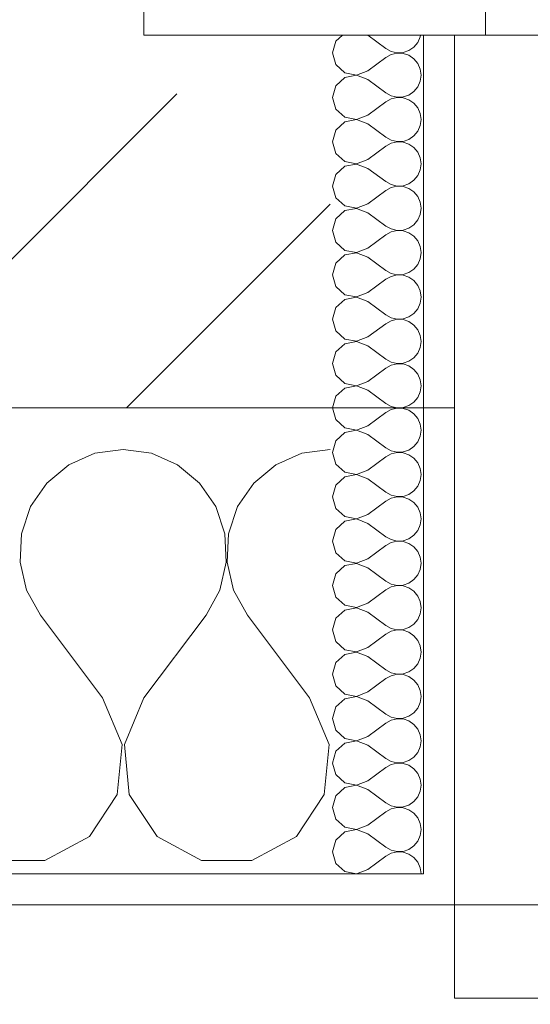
# Model space of a CAD drawing. Header units: metres. Extents: x -3.6 to 84.5, y -11 to 16.8.
# Tile 379 of 656: x 40.7 to 40.864, y -0.187 to 0.13. Entities that reach past the tile are written whole.
import ezdxf

# ---------------------------------------------------------------- set-up
doc = ezdxf.new("R2010")
doc.units = ezdxf.units.M
doc.header["$MEASUREMENT"] = 0
doc.linetypes.add('Strichlinie eng', pattern=[0.115, 0.075, -0.04])
doc.linetypes.add('Wipeout_Contour', pattern=[1, 0, -1])
for name, color, linetype in [('152 - Bemaßung_ Beschriftung.Ausbau', 7, 'Continuous'), ('603 - Struktur.Bodenplatte_ Decke Roh', 7, 'Continuous'), ('604 - Struktur.Wand Aussen', 7, 'Continuous'), ('Neubau_152 - Bemaßung_ Beschriftung.Ausbau', 7, 'Continuous')]:
    doc.layers.add(name, color=color, linetype=linetype)
doc.styles.add('ERSTELLTER_STIL_2', font='txt')
doc.dimstyles.new('ERSTELLTER_STIL__1', dxfattribs={"dimtxt": 0.1, "dimasz": 0.0532, "dimexe": 0.18, "dimexo": 0.0625, "dimgap": 0, "dimtad": 1, "dimzin": 0, "dimdsep": 46, "dimtxsty": 'ERSTELLTER_STIL_2', "dimblk": 'ARROWHEAD_2', "dimblk1": 'ARROWHEAD_2', "dimblk2": 'ARROWHEAD_2', "dimcen": 0.09, "dimse1": 1, "dimse2": 1, "dimclrd": 7, "dimclre": 7, "dimclrt": 7, "dimazin": 0, "dimtfac": 1, "dimtdec": 4, "dimtmove": 0, "dimatfit": 3, "dimfxl": 1, "dimtolj": 1, "dimtzin": 0, "dimarcsym": 0})
doc.dimstyles.new('ERSTELLTER_STIL__3', dxfattribs={"dimtxt": 0.1, "dimasz": 0.0532, "dimexe": 0.18, "dimexo": 0.0625, "dimgap": 0, "dimtad": 1, "dimtih": 1, "dimtoh": 1, "dimzin": 0, "dimdsep": 46, "dimtxsty": 'ERSTELLTER_STIL_2', "dimblk": 'ARROWHEAD_2', "dimblk1": 'ARROWHEAD_2', "dimblk2": 'ARROWHEAD_2', "dimcen": 0.09, "dimse1": 1, "dimse2": 1, "dimclrd": 7, "dimclre": 7, "dimclrt": 7, "dimazin": 0, "dimtfac": 1, "dimtdec": 4, "dimtmove": 0, "dimatfit": 3, "dimfxl": 1, "dimtolj": 1, "dimtzin": 0, "dimarcsym": 0})
doc.dimstyles.new('ERSTELLTER_STIL__7', dxfattribs={"dimtxt": 0.18, "dimasz": 0.03648, "dimexe": 0.18, "dimexo": 0.0625, "dimgap": 0, "dimtad": 0, "dimtih": 1, "dimtoh": 1, "dimdec": 4, "dimzin": 0, "dimdsep": 46, "dimcen": 0.09, "dimadec": 0, "dimazin": 0, "dimtfac": 1, "dimtdec": 4, "dimtmove": 0, "dimatfit": 3, "dimldrblk": 'ARROWHEAD_11', "dimfxl": 1, "dimtolj": 1, "dimtzin": 0, "dimarcsym": 0})
pattern_1 = [(0, (0, 0), (0, 0.08660254), [0, -0.05]), (0, (0.025, 0.0433), (0, 0.08660254), [0, -0.05])]

# ---------------------------------------------------------------- blocks, each defined once
blk = doc.blocks.new('*X96')
at = {"layer": '604 - Struktur.Wand Aussen', "color": 7, "linetype": 'Continuous', "lineweight": 5}
for p, q in [((40.73333, -0.00833), (40.72422, -0.0096)), ((40.74244, -0.0096), (40.73333, -0.00833)), ((40.8, -0.00833), (40.79089, -0.0096)), ((40.72422, -0.0096), (40.71581, -0.01331)), ((40.75086, -0.01331), (40.74244, -0.0096)), ((40.79089, -0.0096), (40.78248, -0.01331)), ((40.71581, -0.01331), (40.70873, -0.01918)), ((40.75794, -0.01918), (40.75086, -0.01331)), ((40.78248, -0.01331), (40.77539, -0.01918)), ((40.70873, -0.01918), (40.70352, -0.02676)), ((40.76315, -0.02676), (40.75794, -0.01918)), ((40.77539, -0.01918), (40.77019, -0.02676)), ((40.70352, -0.02676), (40.70058, -0.03547)), ((40.76609, -0.03547), (40.76315, -0.02676)), ((40.77019, -0.02676), (40.76725, -0.03547)), ((40.70058, -0.03547), (40.70013, -0.04466)), ((40.76653, -0.04466), (40.76609, -0.03547)), ((40.76725, -0.03547), (40.7668, -0.04466)), ((40.70013, -0.04466), (40.70222, -0.05362)), ((40.76445, -0.05362), (40.76653, -0.04466)), ((40.7668, -0.04466), (40.76888, -0.05362)), ((40.70222, -0.05362), (40.70667, -0.06167)), ((40.76, -0.06167), (40.76445, -0.05362)), ((40.76888, -0.05362), (40.77333, -0.06167)), ((40.72667, -0.08833), (40.70667, -0.06167)), ((40.74, -0.08833), (40.76, -0.06167)), ((40.79333, -0.08833), (40.77333, -0.06167)), ((40.73295, -0.1033), (40.72667, -0.08833)), ((40.74, -0.08833), (40.73371, -0.1033)), ((40.79962, -0.1033), (40.79333, -0.08833)), ((40.73142, -0.11947), (40.73295, -0.1033)), ((40.73371, -0.1033), (40.73525, -0.11947)), ((40.79808, -0.11947), (40.79962, -0.1033)), ((40.72243, -0.13299), (40.73142, -0.11947)), ((40.73525, -0.11947), (40.74424, -0.13299)), ((40.7891, -0.13299), (40.79808, -0.11947)), ((40.70812, -0.14066), (40.72243, -0.13299)), ((40.74424, -0.13299), (40.75855, -0.14066)), ((40.77479, -0.14066), (40.7891, -0.13299)), ((40.69188, -0.14066), (40.70812, -0.14066)), ((40.75855, -0.14066), (40.77479, -0.14066))]:
    blk.add_line(p, q, dxfattribs=at)
blk = doc.blocks.new('*X102')
at = {"layer": '604 - Struktur.Wand Aussen', "color": 7, "linetype": 'Continuous', "lineweight": 5}
for p, q in [((40.80392, 0.125), (40.80178, 0.12304)), ((40.81214, 0.125), (40.81786, 0.12071)), ((40.82822, 0.12267), (40.82901, 0.12448)), ((40.82901, 0.12448), (40.82909, 0.125)), ((40.80178, 0.12304), (40.80071, 0.11929)), ((40.81786, 0.12071), (40.81958, 0.11976)), ((40.82534, 0.12004), (40.82696, 0.12116)), ((40.82696, 0.12116), (40.82822, 0.12267)), ((40.80071, 0.11929), (40.80178, 0.11553)), ((40.81214, 0.11357), (40.81786, 0.11786)), ((40.81958, 0.11881), (40.81786, 0.11786)), ((40.81958, 0.11976), (40.8215, 0.11931)), ((40.8215, 0.11926), (40.81958, 0.11881)), ((40.8215, 0.11931), (40.82347, 0.11941)), ((40.82347, 0.11916), (40.8215, 0.11926)), ((40.82347, 0.11941), (40.82534, 0.12004)), ((40.82534, 0.11853), (40.82347, 0.11916)), ((40.82696, 0.11742), (40.82534, 0.11853)), ((40.82822, 0.1159), (40.82696, 0.11742)), ((40.80178, 0.11553), (40.80466, 0.1129)), ((40.82901, 0.11409), (40.82822, 0.1159)), ((40.80466, 0.11139), (40.80178, 0.10876)), ((40.80466, 0.1129), (40.8085, 0.11217)), ((40.8085, 0.11211), (40.80466, 0.11139)), ((40.8085, 0.11217), (40.81214, 0.11357)), ((40.81214, 0.11071), (40.8085, 0.11211)), ((40.82929, 0.11214), (40.82901, 0.11409)), ((40.82901, 0.11019), (40.82929, 0.11214)), ((40.80178, 0.10876), (40.80071, 0.105)), ((40.81214, 0.11071), (40.81786, 0.10643)), ((40.82696, 0.10687), (40.82822, 0.10839)), ((40.82822, 0.10839), (40.82901, 0.11019)), ((40.80071, 0.105), (40.80178, 0.10124)), ((40.81786, 0.10643), (40.81958, 0.10547)), ((40.81958, 0.10547), (40.8215, 0.10503)), ((40.8215, 0.10497), (40.81958, 0.10453)), ((40.8215, 0.10503), (40.82347, 0.10512)), ((40.82347, 0.10488), (40.8215, 0.10497)), ((40.82347, 0.10512), (40.82534, 0.10575)), ((40.82534, 0.10425), (40.82347, 0.10488)), ((40.82534, 0.10575), (40.82696, 0.10687)), ((40.81214, 0.09929), (40.81786, 0.10357)), ((40.81958, 0.10453), (40.81786, 0.10357)), ((40.82696, 0.10313), (40.82534, 0.10425)), ((40.82822, 0.10161), (40.82696, 0.10313)), ((40.82901, 0.09981), (40.82822, 0.10161)), ((40.80178, 0.10124), (40.80466, 0.09861)), ((40.80466, 0.09861), (40.8085, 0.09789)), ((40.8085, 0.09789), (40.81214, 0.09929)), ((40.82929, 0.09786), (40.82901, 0.09981)), ((40.80466, 0.0971), (40.80178, 0.09447)), ((40.8085, 0.09783), (40.80466, 0.0971)), ((40.81214, 0.09643), (40.8085, 0.09783)), ((40.81214, 0.09643), (40.81786, 0.09214)), ((40.82822, 0.0941), (40.82901, 0.09591)), ((40.82901, 0.09591), (40.82929, 0.09786)), ((40.80178, 0.09447), (40.80071, 0.09071)), ((40.81786, 0.09214), (40.81958, 0.09119)), ((40.82534, 0.09147), (40.82696, 0.09258)), ((40.82696, 0.09258), (40.82822, 0.0941)), ((40.80071, 0.09071), (40.80178, 0.08696)), ((40.81214, 0.085), (40.81786, 0.08929)), ((40.81958, 0.09024), (40.81786, 0.08929)), ((40.81958, 0.09119), (40.8215, 0.09074)), ((40.8215, 0.09069), (40.81958, 0.09024)), ((40.8215, 0.09074), (40.82347, 0.09084)), ((40.82347, 0.09059), (40.8215, 0.09069)), ((40.82347, 0.09084), (40.82534, 0.09147)), ((40.82534, 0.08996), (40.82347, 0.09059)), ((40.82696, 0.08884), (40.82534, 0.08996)), ((40.82822, 0.08733), (40.82696, 0.08884)), ((40.80178, 0.08696), (40.80466, 0.08433)), ((40.82901, 0.08552), (40.82822, 0.08733)), ((40.80466, 0.08282), (40.80178, 0.08018)), ((40.80466, 0.08433), (40.8085, 0.0836)), ((40.8085, 0.08354), (40.80466, 0.08282)), ((40.8085, 0.0836), (40.81214, 0.085)), ((40.81214, 0.08214), (40.8085, 0.08354)), ((40.82929, 0.08357), (40.82901, 0.08552)), ((40.82901, 0.08162), (40.82929, 0.08357)), ((40.80178, 0.08018), (40.80071, 0.07643)), ((40.81214, 0.08214), (40.81786, 0.07786)), ((40.82696, 0.0783), (40.82822, 0.07982)), ((40.82822, 0.07982), (40.82901, 0.08162)), ((40.80071, 0.07643), (40.80178, 0.07267)), ((40.81786, 0.07786), (40.81958, 0.0769)), ((40.81958, 0.0769), (40.8215, 0.07646)), ((40.8215, 0.0764), (40.81958, 0.07595)), ((40.8215, 0.07646), (40.82347, 0.07655)), ((40.82347, 0.0763), (40.8215, 0.0764)), ((40.82347, 0.07655), (40.82534, 0.07718)), ((40.82534, 0.07567), (40.82347, 0.0763)), ((40.82534, 0.07718), (40.82696, 0.0783)), ((40.81214, 0.07071), (40.81786, 0.075)), ((40.81958, 0.07595), (40.81786, 0.075)), ((40.82696, 0.07456), (40.82534, 0.07567)), ((40.82822, 0.07304), (40.82696, 0.07456)), ((40.82901, 0.07124), (40.82822, 0.07304)), ((40.80178, 0.07267), (40.80466, 0.07004)), ((40.80466, 0.07004), (40.8085, 0.06931)), ((40.8085, 0.06931), (40.81214, 0.07071)), ((40.82929, 0.06929), (40.82901, 0.07124)), ((40.80466, 0.06853), (40.80178, 0.0659)), ((40.8085, 0.06926), (40.80466, 0.06853)), ((40.81214, 0.06786), (40.8085, 0.06926)), ((40.81214, 0.06786), (40.81786, 0.06357)), ((40.82822, 0.06553), (40.82901, 0.06733)), ((40.82901, 0.06733), (40.82929, 0.06929)), ((40.80178, 0.0659), (40.80071, 0.06214)), ((40.81786, 0.06357), (40.81958, 0.06262)), ((40.82534, 0.0629), (40.82696, 0.06401)), ((40.82696, 0.06401), (40.82822, 0.06553)), ((40.80071, 0.06214), (40.80178, 0.05839)), ((40.81214, 0.05643), (40.81786, 0.06071)), ((40.81958, 0.06167), (40.81786, 0.06071)), ((40.81958, 0.06262), (40.8215, 0.06217)), ((40.8215, 0.06211), (40.81958, 0.06167)), ((40.8215, 0.06217), (40.82347, 0.06227)), ((40.82347, 0.06202), (40.8215, 0.06211)), ((40.82347, 0.06227), (40.82534, 0.0629)), ((40.82534, 0.06139), (40.82347, 0.06202)), ((40.82696, 0.06027), (40.82534, 0.06139)), ((40.82822, 0.05876), (40.82696, 0.06027)), ((40.80178, 0.05839), (40.80466, 0.05575)), ((40.82901, 0.05695), (40.82822, 0.05876)), ((40.80466, 0.05425), (40.80178, 0.05161)), ((40.80466, 0.05575), (40.8085, 0.05503)), ((40.8085, 0.05497), (40.80466, 0.05425)), ((40.8085, 0.05503), (40.81214, 0.05643)), ((40.81214, 0.05357), (40.8085, 0.05497)), ((40.82929, 0.055), (40.82901, 0.05695)), ((40.82901, 0.05305), (40.82929, 0.055)), ((40.80178, 0.05161), (40.80071, 0.04786)), ((40.81214, 0.05357), (40.81786, 0.04929)), ((40.82696, 0.04973), (40.82822, 0.05124)), ((40.82822, 0.05124), (40.82901, 0.05305)), ((40.80071, 0.04786), (40.80178, 0.0441)), ((40.81786, 0.04929), (40.81958, 0.04833)), ((40.81958, 0.04833), (40.8215, 0.04789)), ((40.8215, 0.04783), (40.81958, 0.04738)), ((40.8215, 0.04789), (40.82347, 0.04798)), ((40.82347, 0.04773), (40.8215, 0.04783)), ((40.82347, 0.04798), (40.82534, 0.04861)), ((40.82534, 0.0471), (40.82347, 0.04773)), ((40.82534, 0.04861), (40.82696, 0.04973)), ((40.81214, 0.04214), (40.81786, 0.04643)), ((40.81958, 0.04738), (40.81786, 0.04643)), ((40.82696, 0.04599), (40.82534, 0.0471)), ((40.82822, 0.04447), (40.82696, 0.04599)), ((40.82901, 0.04267), (40.82822, 0.04447)), ((40.80178, 0.0441), (40.80466, 0.04147)), ((40.80466, 0.04147), (40.8085, 0.04074)), ((40.8085, 0.04074), (40.81214, 0.04214)), ((40.82929, 0.04071), (40.82901, 0.04267)), ((40.80466, 0.03996), (40.80178, 0.03733)), ((40.8085, 0.04069), (40.80466, 0.03996)), ((40.81214, 0.03929), (40.8085, 0.04069)), ((40.81214, 0.03929), (40.81786, 0.035)), ((40.82822, 0.03696), (40.82901, 0.03876)), ((40.82901, 0.03876), (40.82929, 0.04071)), ((40.80178, 0.03733), (40.80071, 0.03357)), ((40.81786, 0.035), (40.81958, 0.03405)), ((40.82534, 0.03433), (40.82696, 0.03544)), ((40.82696, 0.03544), (40.82822, 0.03696)), ((40.80071, 0.03357), (40.80178, 0.02982)), ((40.81214, 0.02786), (40.81786, 0.03214)), ((40.81958, 0.0331), (40.81786, 0.03214)), ((40.81958, 0.03405), (40.8215, 0.0336)), ((40.8215, 0.03354), (40.81958, 0.0331)), ((40.8215, 0.0336), (40.82347, 0.0337)), ((40.82347, 0.03345), (40.8215, 0.03354)), ((40.82347, 0.0337), (40.82534, 0.03433)), ((40.82534, 0.03282), (40.82347, 0.03345)), ((40.82696, 0.0317), (40.82534, 0.03282)), ((40.82822, 0.03018), (40.82696, 0.0317)), ((40.80178, 0.02982), (40.80466, 0.02718)), ((40.82901, 0.02838), (40.82822, 0.03018)), ((40.80466, 0.02567), (40.80178, 0.02304)), ((40.80466, 0.02718), (40.8085, 0.02646)), ((40.8085, 0.0264), (40.80466, 0.02567)), ((40.8085, 0.02646), (40.81214, 0.02786)), ((40.81214, 0.025), (40.8085, 0.0264)), ((40.82929, 0.02643), (40.82901, 0.02838)), ((40.82901, 0.02448), (40.82929, 0.02643)), ((40.80178, 0.02304), (40.80071, 0.01929)), ((40.81214, 0.025), (40.81786, 0.02071)), ((40.82696, 0.02116), (40.82822, 0.02267)), ((40.82822, 0.02267), (40.82901, 0.02448)), ((40.80071, 0.01929), (40.80178, 0.01553)), ((40.81786, 0.02071), (40.81958, 0.01976)), ((40.81958, 0.01976), (40.8215, 0.01931)), ((40.8215, 0.01926), (40.81958, 0.01881)), ((40.8215, 0.01931), (40.82347, 0.01941)), ((40.82347, 0.01916), (40.8215, 0.01926)), ((40.82347, 0.01941), (40.82534, 0.02004)), ((40.82534, 0.01853), (40.82347, 0.01916)), ((40.82534, 0.02004), (40.82696, 0.02116)), ((40.81214, 0.01357), (40.81786, 0.01786)), ((40.81958, 0.01881), (40.81786, 0.01786)), ((40.82696, 0.01742), (40.82534, 0.01853)), ((40.82822, 0.0159), (40.82696, 0.01742)), ((40.82901, 0.01409), (40.82822, 0.0159)), ((40.80178, 0.01553), (40.80466, 0.0129)), ((40.80466, 0.0129), (40.8085, 0.01217)), ((40.8085, 0.01217), (40.81214, 0.01357)), ((40.82929, 0.01214), (40.82901, 0.01409)), ((40.80466, 0.01139), (40.80178, 0.00876)), ((40.8085, 0.01211), (40.80466, 0.01139)), ((40.81214, 0.01071), (40.8085, 0.01211)), ((40.81214, 0.01071), (40.81786, 0.00643)), ((40.82822, 0.00839), (40.82901, 0.01019)), ((40.82901, 0.01019), (40.82929, 0.01214)), ((40.80178, 0.00876), (40.80071, 0.005)), ((40.81786, 0.00643), (40.81958, 0.00547)), ((40.82534, 0.00575), (40.82696, 0.00687)), ((40.82696, 0.00687), (40.82822, 0.00839)), ((40.80071, 0.005), (40.80178, 0.00124)), ((40.81214, -0.00071), (40.81786, 0.00357)), ((40.81958, 0.00453), (40.81786, 0.00357)), ((40.81958, 0.00547), (40.8215, 0.00503)), ((40.8215, 0.00497), (40.81958, 0.00453)), ((40.8215, 0.00503), (40.82347, 0.00512)), ((40.82347, 0.00488), (40.8215, 0.00497)), ((40.82347, 0.00512), (40.82534, 0.00575)), ((40.82534, 0.00425), (40.82347, 0.00488)), ((40.82696, 0.00313), (40.82534, 0.00425)), ((40.80178, 0.00124), (40.80466, -0.00139)), ((40.82822, 0.00161), (40.82696, 0.00313)), ((40.82901, -0.00019), (40.82822, 0.00161)), ((40.80466, -0.0029), (40.80178, -0.00553)), ((40.80466, -0.00139), (40.8085, -0.00211)), ((40.8085, -0.00217), (40.80466, -0.0029)), ((40.8085, -0.00211), (40.81214, -0.00071)), ((40.81214, -0.00357), (40.8085, -0.00217)), ((40.82929, -0.00214), (40.82901, -0.00019)), ((40.82901, -0.00409), (40.82929, -0.00214)), ((40.80178, -0.00553), (40.80071, -0.00929)), ((40.81214, -0.00357), (40.81786, -0.00786)), ((40.82696, -0.00742), (40.82822, -0.0059)), ((40.82822, -0.0059), (40.82901, -0.00409)), ((40.80071, -0.00929), (40.80178, -0.01304)), ((40.81786, -0.00786), (40.81958, -0.00881)), ((40.81958, -0.00881), (40.8215, -0.00926)), ((40.8215, -0.00931), (40.81958, -0.00976)), ((40.8215, -0.00926), (40.82347, -0.00916)), ((40.82347, -0.00941), (40.8215, -0.00931)), ((40.82347, -0.00916), (40.82534, -0.00853)), ((40.82534, -0.01004), (40.82347, -0.00941)), ((40.82534, -0.00853), (40.82696, -0.00742)), ((40.81214, -0.015), (40.81786, -0.01071)), ((40.81958, -0.00976), (40.81786, -0.01071)), ((40.82696, -0.01116), (40.82534, -0.01004)), ((40.82822, -0.01267), (40.82696, -0.01116)), ((40.82901, -0.01448), (40.82822, -0.01267)), ((40.80178, -0.01304), (40.80466, -0.01567)), ((40.80466, -0.01567), (40.8085, -0.0164)), ((40.8085, -0.0164), (40.81214, -0.015)), ((40.82929, -0.01643), (40.82901, -0.01448)), ((40.80466, -0.01718), (40.80178, -0.01982)), ((40.8085, -0.01646), (40.80466, -0.01718)), ((40.81214, -0.01786), (40.8085, -0.01646)), ((40.81214, -0.01786), (40.81786, -0.02214)), ((40.82822, -0.02018), (40.82901, -0.01838)), ((40.82901, -0.01838), (40.82929, -0.01643)), ((40.80178, -0.01982), (40.80071, -0.02357)), ((40.81786, -0.02214), (40.81958, -0.0231)), ((40.82534, -0.02282), (40.82696, -0.0217)), ((40.82696, -0.0217), (40.82822, -0.02018)), ((40.80071, -0.02357), (40.80178, -0.02733)), ((40.81214, -0.02929), (40.81786, -0.025)), ((40.81958, -0.02405), (40.81786, -0.025)), ((40.81958, -0.0231), (40.8215, -0.02354)), ((40.8215, -0.0236), (40.81958, -0.02405)), ((40.8215, -0.02354), (40.82347, -0.02345)), ((40.82347, -0.0237), (40.8215, -0.0236)), ((40.82347, -0.02345), (40.82534, -0.02282)), ((40.82534, -0.02433), (40.82347, -0.0237)), ((40.82696, -0.02544), (40.82534, -0.02433)), ((40.80178, -0.02733), (40.80466, -0.02996)), ((40.82822, -0.02696), (40.82696, -0.02544)), ((40.82901, -0.02876), (40.82822, -0.02696)), ((40.80466, -0.03147), (40.80178, -0.0341)), ((40.80466, -0.02996), (40.8085, -0.03069)), ((40.8085, -0.03074), (40.80466, -0.03147)), ((40.8085, -0.03069), (40.81214, -0.02929)), ((40.81214, -0.03214), (40.8085, -0.03074)), ((40.82929, -0.03071), (40.82901, -0.02876)), ((40.82901, -0.03267), (40.82929, -0.03071)), ((40.80178, -0.0341), (40.80071, -0.03786)), ((40.81214, -0.03214), (40.81786, -0.03643)), ((40.82696, -0.03599), (40.82822, -0.03447)), ((40.82822, -0.03447), (40.82901, -0.03267)), ((40.80071, -0.03786), (40.80178, -0.04161)), ((40.81786, -0.03643), (40.81958, -0.03738)), ((40.81958, -0.03738), (40.8215, -0.03783)), ((40.8215, -0.03789), (40.81958, -0.03833)), ((40.8215, -0.03783), (40.82347, -0.03773)), ((40.82347, -0.03798), (40.8215, -0.03789)), ((40.82347, -0.03773), (40.82534, -0.0371)), ((40.82534, -0.03861), (40.82347, -0.03798)), ((40.82534, -0.0371), (40.82696, -0.03599)), ((40.81214, -0.04357), (40.81786, -0.03929)), ((40.81958, -0.03833), (40.81786, -0.03929)), ((40.82696, -0.03973), (40.82534, -0.03861)), ((40.82822, -0.04124), (40.82696, -0.03973)), ((40.80178, -0.04161), (40.80466, -0.04425)), ((40.80466, -0.04425), (40.8085, -0.04497)), ((40.8085, -0.04497), (40.81214, -0.04357)), ((40.82901, -0.04305), (40.82822, -0.04124)), ((40.82929, -0.045), (40.82901, -0.04305)), ((40.80466, -0.04575), (40.80178, -0.04839)), ((40.8085, -0.04503), (40.80466, -0.04575)), ((40.81214, -0.04643), (40.8085, -0.04503)), ((40.81214, -0.04643), (40.81786, -0.05071)), ((40.82822, -0.04876), (40.82901, -0.04695)), ((40.82901, -0.04695), (40.82929, -0.045)), ((40.80178, -0.04839), (40.80071, -0.05214)), ((40.81786, -0.05071), (40.81958, -0.05167)), ((40.82534, -0.05139), (40.82696, -0.05027)), ((40.82696, -0.05027), (40.82822, -0.04876)), ((40.80071, -0.05214), (40.80178, -0.0559)), ((40.81214, -0.05786), (40.81786, -0.05357)), ((40.81958, -0.05262), (40.81786, -0.05357)), ((40.81958, -0.05167), (40.8215, -0.05211)), ((40.8215, -0.05217), (40.81958, -0.05262)), ((40.8215, -0.05211), (40.82347, -0.05202)), ((40.82347, -0.05227), (40.8215, -0.05217)), ((40.82347, -0.05202), (40.82534, -0.05139)), ((40.82534, -0.0529), (40.82347, -0.05227)), ((40.82696, -0.05401), (40.82534, -0.0529)), ((40.80178, -0.0559), (40.80466, -0.05853)), ((40.82822, -0.05553), (40.82696, -0.05401)), ((40.82901, -0.05733), (40.82822, -0.05553)), ((40.80466, -0.06004), (40.80178, -0.06267)), ((40.80466, -0.05853), (40.8085, -0.05926)), ((40.8085, -0.05931), (40.80466, -0.06004)), ((40.8085, -0.05926), (40.81214, -0.05786)), ((40.81214, -0.06071), (40.8085, -0.05931)), ((40.82929, -0.05929), (40.82901, -0.05733)), ((40.82901, -0.06124), (40.82929, -0.05929)), ((40.80178, -0.06267), (40.80071, -0.06643)), ((40.81214, -0.06071), (40.81786, -0.065)), ((40.82696, -0.06456), (40.82822, -0.06304)), ((40.82822, -0.06304), (40.82901, -0.06124)), ((40.80071, -0.06643), (40.80178, -0.07018)), ((40.81786, -0.065), (40.81958, -0.06595)), ((40.81958, -0.06595), (40.8215, -0.0664)), ((40.8215, -0.06646), (40.81958, -0.0669)), ((40.8215, -0.0664), (40.82347, -0.0663)), ((40.82347, -0.06655), (40.8215, -0.06646)), ((40.82347, -0.0663), (40.82534, -0.06567)), ((40.82534, -0.06718), (40.82347, -0.06655)), ((40.82534, -0.06567), (40.82696, -0.06456)), ((40.81214, -0.07214), (40.81786, -0.06786)), ((40.81958, -0.0669), (40.81786, -0.06786)), ((40.82696, -0.0683), (40.82534, -0.06718)), ((40.82822, -0.06982), (40.82696, -0.0683)), ((40.80178, -0.07018), (40.80466, -0.07282)), ((40.80466, -0.07282), (40.8085, -0.07354)), ((40.8085, -0.07354), (40.81214, -0.07214)), ((40.82901, -0.07162), (40.82822, -0.06982)), ((40.82929, -0.07357), (40.82901, -0.07162)), ((40.80466, -0.07433), (40.80178, -0.07696)), ((40.8085, -0.0736), (40.80466, -0.07433)), ((40.81214, -0.075), (40.8085, -0.0736)), ((40.81214, -0.075), (40.81786, -0.07929)), ((40.82822, -0.07733), (40.82901, -0.07552)), ((40.82901, -0.07552), (40.82929, -0.07357)), ((40.80178, -0.07696), (40.80071, -0.08071)), ((40.82534, -0.07996), (40.82696, -0.07884)), ((40.82696, -0.07884), (40.82822, -0.07733)), ((40.80071, -0.08071), (40.80178, -0.08447)), ((40.81214, -0.08643), (40.81786, -0.08214)), ((40.81786, -0.07929), (40.81958, -0.08024)), ((40.81958, -0.08119), (40.81786, -0.08214)), ((40.81958, -0.08024), (40.8215, -0.08069)), ((40.8215, -0.08074), (40.81958, -0.08119)), ((40.8215, -0.08069), (40.82347, -0.08059)), ((40.82347, -0.08084), (40.8215, -0.08074)), ((40.82347, -0.08059), (40.82534, -0.07996)), ((40.82534, -0.08147), (40.82347, -0.08084)), ((40.82696, -0.08258), (40.82534, -0.08147)), ((40.80178, -0.08447), (40.80466, -0.0871)), ((40.82822, -0.0841), (40.82696, -0.08258)), ((40.82901, -0.08591), (40.82822, -0.0841)), ((40.80466, -0.08861), (40.80178, -0.09124)), ((40.80466, -0.0871), (40.8085, -0.08783)), ((40.8085, -0.08789), (40.80466, -0.08861)), ((40.8085, -0.08783), (40.81214, -0.08643)), ((40.81214, -0.08929), (40.8085, -0.08789)), ((40.82929, -0.08786), (40.82901, -0.08591)), ((40.82901, -0.08981), (40.82929, -0.08786)), ((40.80178, -0.09124), (40.80071, -0.095)), ((40.81214, -0.08929), (40.81786, -0.09357)), ((40.82696, -0.09313), (40.82822, -0.09161)), ((40.82822, -0.09161), (40.82901, -0.08981)), ((40.80071, -0.095), (40.80178, -0.09876)), ((40.81786, -0.09357), (40.81958, -0.09453)), ((40.81958, -0.09453), (40.8215, -0.09497)), ((40.8215, -0.09503), (40.81958, -0.09547)), ((40.8215, -0.09497), (40.82347, -0.09488)), ((40.82347, -0.09512), (40.8215, -0.09503)), ((40.82347, -0.09488), (40.82534, -0.09425)), ((40.82534, -0.09425), (40.82696, -0.09313)), ((40.81214, -0.10071), (40.81786, -0.09643)), ((40.81958, -0.09547), (40.81786, -0.09643)), ((40.82534, -0.09575), (40.82347, -0.09512)), ((40.82696, -0.09687), (40.82534, -0.09575)), ((40.82822, -0.09839), (40.82696, -0.09687)), ((40.80178, -0.09876), (40.80466, -0.10139)), ((40.80466, -0.10139), (40.8085, -0.10211)), ((40.8085, -0.10211), (40.81214, -0.10071)), ((40.82901, -0.10019), (40.82822, -0.09839)), ((40.82929, -0.10214), (40.82901, -0.10019)), ((40.80466, -0.1029), (40.80178, -0.10553)), ((40.8085, -0.10217), (40.80466, -0.1029)), ((40.81214, -0.10357), (40.8085, -0.10217)), ((40.81214, -0.10357), (40.81786, -0.10786)), ((40.82822, -0.1059), (40.82901, -0.10409)), ((40.82901, -0.10409), (40.82929, -0.10214)), ((40.80178, -0.10553), (40.80071, -0.10929)), ((40.82534, -0.10853), (40.82696, -0.10742)), ((40.82696, -0.10742), (40.82822, -0.1059)), ((40.80071, -0.10929), (40.80178, -0.11304)), ((40.81214, -0.115), (40.81786, -0.11071)), ((40.81786, -0.10786), (40.81958, -0.10881)), ((40.81958, -0.10976), (40.81786, -0.11071)), ((40.81958, -0.10881), (40.8215, -0.10926)), ((40.8215, -0.10931), (40.81958, -0.10976)), ((40.8215, -0.10926), (40.82347, -0.10916)), ((40.82347, -0.10941), (40.8215, -0.10931)), ((40.82347, -0.10916), (40.82534, -0.10853)), ((40.82534, -0.11004), (40.82347, -0.10941)), ((40.82696, -0.11116), (40.82534, -0.11004)), ((40.80178, -0.11304), (40.80466, -0.11567)), ((40.82822, -0.11267), (40.82696, -0.11116)), ((40.82901, -0.11448), (40.82822, -0.11267)), ((40.80466, -0.11718), (40.80178, -0.11982)), ((40.80466, -0.11567), (40.8085, -0.1164)), ((40.8085, -0.11646), (40.80466, -0.11718)), ((40.8085, -0.1164), (40.81214, -0.115)), ((40.81214, -0.11786), (40.8085, -0.11646)), ((40.82929, -0.11643), (40.82901, -0.11448)), ((40.82901, -0.11838), (40.82929, -0.11643)), ((40.80178, -0.11982), (40.80071, -0.12357)), ((40.81214, -0.11786), (40.81786, -0.12214)), ((40.82696, -0.1217), (40.82822, -0.12018)), ((40.82822, -0.12018), (40.82901, -0.11838)), ((40.80071, -0.12357), (40.80178, -0.12733)), ((40.81786, -0.12214), (40.81958, -0.1231)), ((40.81958, -0.1231), (40.8215, -0.12354)), ((40.8215, -0.1236), (40.81958, -0.12405)), ((40.8215, -0.12354), (40.82347, -0.12345)), ((40.82347, -0.1237), (40.8215, -0.1236)), ((40.82347, -0.12345), (40.82534, -0.12282)), ((40.82534, -0.12282), (40.82696, -0.1217)), ((40.81214, -0.12929), (40.81786, -0.125)), ((40.81958, -0.12405), (40.81786, -0.125)), ((40.82534, -0.12433), (40.82347, -0.1237)), ((40.82696, -0.12544), (40.82534, -0.12433)), ((40.82822, -0.12696), (40.82696, -0.12544)), ((40.80178, -0.12733), (40.80466, -0.12996)), ((40.8085, -0.13069), (40.81214, -0.12929)), ((40.82901, -0.12876), (40.82822, -0.12696)), ((40.82929, -0.13071), (40.82901, -0.12876)), ((40.80466, -0.13147), (40.80178, -0.1341)), ((40.80466, -0.12996), (40.8085, -0.13069)), ((40.8085, -0.13074), (40.80466, -0.13147)), ((40.81214, -0.13214), (40.8085, -0.13074)), ((40.81214, -0.13214), (40.81786, -0.13643)), ((40.82822, -0.13447), (40.82901, -0.13267)), ((40.82901, -0.13267), (40.82929, -0.13071)), ((40.80178, -0.1341), (40.80071, -0.13786)), ((40.82534, -0.1371), (40.82696, -0.13599)), ((40.82696, -0.13599), (40.82822, -0.13447)), ((40.80071, -0.13786), (40.80178, -0.14161)), ((40.81214, -0.14357), (40.81786, -0.13929)), ((40.81786, -0.13643), (40.81958, -0.13738)), ((40.81958, -0.13833), (40.81786, -0.13929)), ((40.81958, -0.13738), (40.8215, -0.13783)), ((40.8215, -0.13789), (40.81958, -0.13833)), ((40.8215, -0.13783), (40.82347, -0.13773)), ((40.82347, -0.13798), (40.8215, -0.13789)), ((40.82347, -0.13773), (40.82534, -0.1371)), ((40.82534, -0.13861), (40.82347, -0.13798)), ((40.82696, -0.13973), (40.82534, -0.13861)), ((40.80178, -0.14161), (40.80466, -0.14425)), ((40.82822, -0.14124), (40.82696, -0.13973)), ((40.82901, -0.14305), (40.82822, -0.14124)), ((40.80466, -0.14425), (40.8085, -0.14497)), ((40.8085, -0.14497), (40.81214, -0.14357)), ((40.82929, -0.145), (40.82901, -0.14305))]:
    blk.add_line(p, q, dxfattribs=at)
blk = doc.blocks.new('ARROWHEAD_11')
at = {"color": 0, "linetype": 'Continuous', "lineweight": 0}
blk.add_line((0, 0), (-1, 0), dxfattribs=at)
at = {"color": 0, "linetype": 'Continuous', "lineweight": 0, "const_width": 0.25, "flags": 128}
blk.add_lwpolyline([(-0.125, 0, 1), (0.125, 0, 1)], format="xyb", close=True, dxfattribs=at)
blk = doc.blocks.new('*D268')
at = {"layer": '152 - Bemaßung_ Beschriftung.Ausbau', "color": 7, "linetype": 'Continuous', "lineweight": 5}
for p, q in [((39.54, -8.6375), (39.54, -8.5325)), ((39.56021, -8.55), (39.51979, -8.62)), ((40.76021, -8.55), (40.71979, -8.62)), ((37.14, -8.585), (39.54, -8.585)), ((39.54, -8.585), (40.74, -8.585))]:
    blk.add_line(p, q, dxfattribs=at)
at = {"layer": '152 - Bemaßung_ Beschriftung.Ausbau', "color": 7, "lineweight": 5, "insert": (40.00697, -8.565), "char_height": 0.1, "attachment_point": 7, "style": 'ERSTELLTER_STIL_2'}
blk.add_mtext('\\A1;{\\pql;\\fArial|b0|i0|c0|p38;1,20}', dxfattribs=at)
blk = doc.blocks.new('ARROWHEAD_2')
at = {"color": 0, "linetype": 'Continuous', "lineweight": 0}
for p, q in [((-0.3781, -0.655), (0.3781, 0.655)), ((0, 0), (-1, 0))]:
    blk.add_line(p, q, dxfattribs=at)
blk = doc.blocks.new('*D269')
at = {"layer": '152 - Bemaßung_ Beschriftung.Ausbau', "color": 7, "linetype": 'Continuous', "lineweight": 5}
for p, q in [((40.74, -8.6375), (40.74, -8.5325)), ((40.76021, -8.55), (40.71979, -8.62)), ((41.96021, -8.55), (41.91979, -8.62)), ((39.54, -8.585), (40.74, -8.585)), ((40.74, -8.585), (41.94, -8.585))]:
    blk.add_line(p, q, dxfattribs=at)
at = {"layer": '152 - Bemaßung_ Beschriftung.Ausbau', "color": 7, "lineweight": 5, "char_height": 0.1, "attachment_point": 7, "style": 'ERSTELLTER_STIL_2'}
for s, insert in [('\\A1;{\\pql;\\fArial|b0|i0|c0|p38;1,20}', (41.20697, -8.565)), ('\\A1;{\\pql;\\fArial|b0|i0|c0|p38;2,01}', (41.20697, -8.705))]:
    blk.add_mtext(s, dxfattribs=dict(at, insert=insert))
blk = doc.blocks.new('*D270')
at = {"layer": '152 - Bemaßung_ Beschriftung.Ausbau', "color": 7, "linetype": 'Continuous', "lineweight": 5}
for p, q in [((41.94, -8.6375), (41.94, -8.5325)), ((41.96021, -8.55), (41.91979, -8.62)), ((43.16021, -8.55), (43.11979, -8.62)), ((40.74, -8.585), (41.94, -8.585)), ((41.94, -8.585), (43.14, -8.585))]:
    blk.add_line(p, q, dxfattribs=at)
at = {"layer": '152 - Bemaßung_ Beschriftung.Ausbau', "color": 7, "lineweight": 5, "char_height": 0.1, "attachment_point": 7, "style": 'ERSTELLTER_STIL_2'}
for s, insert in [('\\A1;{\\pql;\\fArial|b0|i0|c0|p38;1,20}', (42.40697, -8.565)), ('\\A1;{\\pql;\\fArial|b0|i0|c0|p38;2,01}', (42.40697, -8.705))]:
    blk.add_mtext(s, dxfattribs=dict(at, insert=insert))
blk = doc.blocks.new('*D292')
at = {"layer": '152 - Bemaßung_ Beschriftung.Ausbau', "color": 7, "linetype": 'Continuous', "lineweight": 5}
for p, q in [((40.44002, -9.1375), (40.44002, -9.0325)), ((40.46023, -9.05), (40.41982, -9.12)), ((44.0102, -9.05), (43.96978, -9.12)), ((40.36502, -9.085), (40.44002, -9.085)), ((40.44002, -9.085), (43.98999, -9.085))]:
    blk.add_line(p, q, dxfattribs=at)
at = {"layer": '152 - Bemaßung_ Beschriftung.Ausbau', "color": 7, "lineweight": 5, "char_height": 0.1, "attachment_point": 7, "style": 'ERSTELLTER_STIL_2'}
for s, insert in [('\\A1;{\\pql;\\fArial|b0|i0|c0|p38;7\\fArial|b0|i0|c0|p38;\\A1{\\H.66x;\\S5^  ;}}', (40.46025, -9.06609)), ('\\A1;{\\pql;\\fArial|b0|i0|c0|p38;3,55}', (42.14496, -9.065))]:
    blk.add_mtext(s, dxfattribs=dict(at, insert=insert))
blk = doc.blocks.new('*D293')
at = {"layer": '152 - Bemaßung_ Beschriftung.Ausbau', "color": 7, "linetype": 'Continuous', "lineweight": 5}
for p, q in [((43.98999, -9.1375), (43.98999, -9.0325)), ((44.0102, -9.05), (43.96978, -9.12)), ((44.5602, -9.05), (44.51978, -9.12)), ((40.44002, -9.085), (43.98999, -9.085)), ((43.98999, -9.085), (44.53999, -9.085))]:
    blk.add_line(p, q, dxfattribs=at)
at = {"layer": '152 - Bemaßung_ Beschriftung.Ausbau', "color": 7, "lineweight": 5, "insert": (44.1891, -9.065), "char_height": 0.1, "attachment_point": 7, "style": 'ERSTELLTER_STIL_2'}
blk.add_mtext('\\A1;{\\pql;\\fArial|b0|i0|c0|p38;55}', dxfattribs=at)
blk = doc.blocks.new('*D480')
at = {"layer": '152 - Bemaßung_ Beschriftung.Ausbau', "color": 7, "linetype": 'Continuous', "lineweight": 5}
for p, q in [((-0.165, -10.1375), (-0.165, -10.0325)), ((-0.14479, -10.05), (-0.18521, -10.12)), ((43.76021, -10.05), (43.71979, -10.12)), ((-0.19923, -10.085), (-0.165, -10.085)), ((-0.165, -10.085), (43.74, -10.085))]:
    blk.add_line(p, q, dxfattribs=at)
at = {"layer": '152 - Bemaßung_ Beschriftung.Ausbau', "color": 7, "lineweight": 5, "char_height": 0.1, "attachment_point": 7, "style": 'ERSTELLTER_STIL_2'}
for s, insert in [('\\A1;{\\pql;\\fArial|b0|i0|c0|p38;43,90\\fArial|b0|i0|c0|p38;\\A1{\\H.66x;\\S5^  ;}}', (21.5156, -10.08441)), ('\\A1;{\\pql;\\fArial|b0|i0|c0|p38;15}', (43.568, -10.065))]:
    blk.add_mtext(s, dxfattribs=dict(at, insert=insert))
blk = doc.blocks.new('*D516')
at = {"layer": '152 - Bemaßung_ Beschriftung.Ausbau', "color": 7, "linetype": 'Continuous', "lineweight": 5}
for p, q in [((40.27999, -9.6375), (40.27999, -9.5325)), ((40.3002, -9.55), (40.25978, -9.62)), ((43.6002, -9.55), (43.55978, -9.62)), ((39.97999, -9.585), (40.27999, -9.585)), ((40.27999, -9.585), (43.57999, -9.585))]:
    blk.add_line(p, q, dxfattribs=at)
at = {"layer": '152 - Bemaßung_ Beschriftung.Ausbau', "color": 7, "lineweight": 5, "insert": (41.79696, -9.565), "char_height": 0.1, "attachment_point": 7, "style": 'ERSTELLTER_STIL_2'}
blk.add_mtext('\\A1;{\\pql;\\fArial|b0|i0|c0|p38;3,30}', dxfattribs=at)
blk = doc.blocks.new('*D517')
at = {"layer": '152 - Bemaßung_ Beschriftung.Ausbau', "color": 7, "linetype": 'Continuous', "lineweight": 5}
for p, q in [((43.57999, -9.6375), (43.57999, -9.5325)), ((43.6002, -9.55), (43.55978, -9.62)), ((43.9002, -9.55), (43.85978, -9.62)), ((40.27999, -9.585), (43.57999, -9.585)), ((43.57999, -9.585), (43.87999, -9.585))]:
    blk.add_line(p, q, dxfattribs=at)
at = {"layer": '152 - Bemaßung_ Beschriftung.Ausbau', "color": 7, "lineweight": 5, "insert": (43.6541, -9.565), "char_height": 0.1, "attachment_point": 7, "style": 'ERSTELLTER_STIL_2'}
blk.add_mtext('\\A1;{\\pql;\\fArial|b0|i0|c0|p38;30}', dxfattribs=at)
blk = doc.blocks.new('*D568')
at = {"layer": '152 - Bemaßung_ Beschriftung.Ausbau', "color": 7, "linetype": 'Continuous', "lineweight": 5}
for p, q in [((47.83638, 0.27019), (47.90638, 0.22978)), ((47.90638, 0.22479), (47.83638, 0.26521)), ((47.92388, 0.245), (47.81888, 0.245)), ((47.87138, 0.005), (47.87138, 0.245)), ((47.83638, 0.02521), (47.90638, -0.01521)), ((47.92388, 0.005), (47.81888, 0.005)), ((47.87138, -0.07), (47.87138, 0.005))]:
    blk.add_line(p, q, dxfattribs=at)
at = {"layer": '152 - Bemaßung_ Beschriftung.Ausbau', "color": 7, "lineweight": 5, "insert": (47.78618, 0.20278), "char_height": 0.1, "attachment_point": 7, "rotation": 90, "style": 'ERSTELLTER_STIL_2'}
blk.add_mtext('\\A1;{\\pql;\\fArial|b0|i0|c0|p38;0\\fArial|b0|i0|c0|p38;\\A1{\\H.66x;\\S5^  ;}}', dxfattribs=at)
at = {"color": 254, "linetype": 'Wipeout_Contour', "lineweight": 0, "ltscale": 191.21699}
blk.add_wipeout([(47.87013, 0.03036), (47.87013, 0.21964), (47.73263, 0.21964), (47.73263, 0.03036)], dxfattribs=at).dxf.layer = '152 - Bemaßung_ Beschriftung.Ausbau'
at = {"layer": '152 - Bemaßung_ Beschriftung.Ausbau', "color": 7, "lineweight": 5, "insert": (47.85138, 0.04911), "char_height": 0.1, "attachment_point": 7, "rotation": 90, "style": 'ERSTELLTER_STIL_2'}
blk.add_mtext('\\A1;{\\pql;\\fArial|b0|i0|c0|p38;24}', dxfattribs=at)
at = {"color": 254, "linetype": 'Wipeout_Contour', "lineweight": 0, "ltscale": 190.951826}
blk.add_wipeout([(47.80596, 0.18135), (47.80596, 0.35018), (47.6631, 0.35018), (47.6631, 0.18135)], dxfattribs=at).dxf.layer = '152 - Bemaßung_ Beschriftung.Ausbau'
blk = doc.blocks.new('*D644')
at = {"layer": '152 - Bemaßung_ Beschriftung.Ausbau', "color": 7, "linetype": 'Continuous', "lineweight": 5}
for p, q in [((-0.165, -10.6375), (-0.165, -10.5325)), ((62.42503, -10.6375), (62.42503, -10.5325)), ((-0.14479, -10.55), (-0.18521, -10.62)), ((62.40482, -10.62), (62.44523, -10.55)), ((-0.19923, -10.585), (-0.165, -10.585)), ((-0.165, -10.585), (62.42503, -10.585)), ((62.42503, -10.585), (62.45926, -10.585))]:
    blk.add_line(p, q, dxfattribs=at)
at = {"layer": '152 - Bemaßung_ Beschriftung.Ausbau', "color": 7, "lineweight": 5, "insert": (30.95904, -10.565), "char_height": 0.1, "attachment_point": 7, "style": 'ERSTELLTER_STIL_2'}
blk.add_mtext('\\A1;{\\pql;\\fArial|b0|i0|c0|p38;62,59}', dxfattribs=at)

msp = doc.modelspace()

# ---------------------------------------------------------------- hatches: boundary and pattern name
at = {"layer": '604 - Struktur.Wand Aussen', "linetype": 'Continuous', "lineweight": 0, "true_color": 0x000000}
h = msp.add_hatch(dxfattribs=at)
h.set_pattern_fill('Beton__Stahlbeton_0001', color=18, style=0, pattern_type=2)
h.set_pattern_definition([(45, (0, 0), (-0.0848528, 0.0848528), []), (45, (-0.04243, 0.04243), (-0.0848528, 0.0848528), [0.09, -0.03])])
h.paths.add_polyline_path([(39.54, 0.125), (39.48, 0.125), (39.48, 0.005), (40.8, 0.005), (40.8, 0.125), (40.74, 0.125), (40.75, 0.195), (40.74, 0.195), (40.74, 0.245), (39.54, 0.245), (39.54, 0.195)])
h = msp.add_hatch(dxfattribs=at)
h.set_pattern_fill('Verputz_0001', color=18, style=0, pattern_type=2)
h.set_pattern_definition(pattern_1)
h.paths.add_polyline_path([(40.83, -0.155), (40.84, -0.155), (40.84, 0.125), (40.83, 0.125)])
h = msp.add_hatch(dxfattribs=at)
h.set_pattern_fill('Verputz_0001', color=18, style=0, pattern_type=2)
h.set_pattern_definition(pattern_1)
h.paths.add_polyline_path([(39.45, -0.155), (40.83, -0.155), (40.83, -0.145), (39.45, -0.145)])

# ---------------------------------------------------------------- linework, layer by layer
at = {"layer": '603 - Struktur.Bodenplatte_ Decke Roh', "color": 7, "linetype": 'Continuous', "lineweight": 18, "flags": 128}
msp.add_lwpolyline([(-0.015, 0.005), (43.89, 0.005)], dxfattribs=at)
at = {"layer": '604 - Struktur.Wand Aussen', "color": 7, "linetype": 'Continuous', "lineweight": 13}
for p, q in [((40.74, 0.125), (40.74, 0.195)), ((40.74, 0.125), (40.74, 0.195)), ((40.74, 0.125), (40.74, 0.195)), ((40.8, 0.125), (40.74, 0.125)), ((40.8, 0.125), (40.74, 0.125)), ((40.8, 0.125), (40.74, 0.125)), ((39.48, 0.005), (40.8, 0.005))]:
    msp.add_line(p, q, dxfattribs=at)
at = {"layer": '604 - Struktur.Wand Aussen', "color": 7, "linetype": 'Continuous', "lineweight": 5}
for p, q in [((40.8, 0.125), (40.83, 0.125)), ((40.8, 0.125), (40.83, 0.125)), ((40.8, 0.125), (40.83, 0.125)), ((40.83, 0.125), (40.84, 0.125)), ((40.83, 0.125), (40.83, -0.145)), ((40.83, -0.145), (40.83, 0.125)), ((40.84, 0.005), (40.84, 0.125)), ((40.84, -0.005), (40.84, 0.005)), ((40.84, -0.145), (40.84, -0.005)), ((39.48, -0.145), (40.8, -0.145)), ((40.8, -0.145), (40.83, -0.145)), ((40.84, -0.155), (40.84, -0.145)), ((40.83, -0.155), (40.84, -0.155))]:
    msp.add_line(p, q, dxfattribs=at)
at = {"layer": '604 - Struktur.Wand Aussen', "color": 7, "linetype": 'Continuous', "lineweight": 5, "flags": 128}
msp.add_lwpolyline([(39.45, -0.155), (40.83, -0.155)], dxfattribs=at)

# ---------------------------------------------------------------- block references
at = {"layer": '604 - Struktur.Wand Aussen', "color": 7, "lineweight": 18}
for name in ['*X102', '*X96']:
    msp.add_blockref(name, (0, 0), dxfattribs=at)

# ---------------------------------------------------------------- dimensions: what is measured, and where the dimension line sits
at = {"layer": '152 - Bemaßung_ Beschriftung.Ausbau', "color": 7, "linetype": 'Continuous', "lineweight": 5}
dim = msp.add_linear_dim(base=(40.74, -8.585), p1=(39.54, 0.125), p2=(40.74, 0.125), dimstyle='ERSTELLTER_STIL__3', dxfattribs=at)
dim.commit()
dim.dimension.update_dxf_attribs({"geometry": '*D268', "text_midpoint": (40.13685, -8.515), "dimtype": 160})

# ---------------------------------------------------------------- next in the draw order: wipeouts: each hides what was drawn before it
at = {"color": 254, "linetype": 'Wipeout_Contour', "lineweight": 0, "ltscale": 248.362153}
msp.add_wipeout([(41.94, 0.125), (40.84, 0.125), (40.84, -0.155), (40.84, -0.185), (41.94, -0.185), (41.94, -0.155)], dxfattribs=at).dxf.layer = '604 - Struktur.Wand Aussen'

# ---------------------------------------------------------------- next in the draw order: linework, layer by layer
at = {"layer": '604 - Struktur.Wand Aussen', "color": 7, "linetype": 'Continuous', "lineweight": 9}
for p, q in [((40.85, 0.125), (40.85, 0.135)), ((40.74, 0.125), (40.85, 0.125)), ((40.85, 0.125), (41.79, 0.125)), ((40.84, -0.185), (40.84, -0.155)), ((41.94, -0.185), (40.84, -0.185))]:
    msp.add_line(p, q, dxfattribs=at)
at = {"layer": '604 - Struktur.Wand Aussen', "color": 7, "linetype": 'Continuous', "lineweight": 5}
for p, q in [((40.83, 0.125), (40.84, 0.125)), ((40.83, 0.125), (40.84, 0.125)), ((40.84, 0.005), (40.84, 0.125)), ((40.84, -0.005), (40.84, 0.005)), ((40.84, -0.145), (40.84, -0.005)), ((40.84, -0.155), (40.84, -0.145))]:
    msp.add_line(p, q, dxfattribs=at)
at = {"layer": '604 - Struktur.Wand Aussen', "color": 7, "linetype": 'Strichlinie eng', "lineweight": 9}
msp.add_line((41.94, -0.155), (40.84, -0.155), dxfattribs=at)

# ---------------------------------------------------------------- next in the draw order: dimensions: what is measured, and where the dimension line sits
at = {"layer": '152 - Bemaßung_ Beschriftung.Ausbau', "color": 7, "linetype": 'Continuous', "lineweight": 5}
for base, p1, p2, picture, middle in [((43.98999, -9.085), (40.44002, 2.0325), (43.98999, 0.94498), '*D292', (42.27485, -9.015)), ((44.53999, -9.085), (43.98999, 0.94498), (44.53999, 1.6075), '*D293', (44.26534, -9.015)), ((43.57999, -9.585), (40.27999, 0.69998), (43.57999, 0.69998), '*D516', (41.92684, -9.515)), ((43.87999, -9.585), (43.57999, 0.69998), (43.87999, 0.69998), '*D517', (43.73034, -9.515)), ((41.94, -8.585), (40.74, 0.125), (41.94, 0.125), '*D269', (41.33685, -8.515)), ((43.14, -8.585), (41.94, 0.125), (43.14, 0.125), '*D270', (42.53685, -8.515)), ((43.740001, -10.085), (-0.165, -0.145), (43.740001, -8.085), '*D480', (21.81866, -10.015))]:
    dim = msp.add_linear_dim(base=base, p1=p1, p2=p2, dimstyle='ERSTELLTER_STIL__3', dxfattribs=at)
    dim.commit()
    dim.dimension.update_dxf_attribs({"geometry": picture, "text_midpoint": middle, "dimtype": 160})

# ---------------------------------------------------------------- next in the draw order: leaders
at = {"layer": 'Neubau_152 - Bemaßung_ Beschriftung.Ausbau', "color": 1, "linetype": 'Continuous', "lineweight": 13, "annotation_type": 0, "has_hookline": 1, "hookline_direction": 1, "text_width": 2.45391}
msp.add_leader([(41.99214, -0.1805), (41.99214, -3.49385), (41.74836, -3.49385)], dimstyle='ERSTELLTER_STIL__7', dxfattribs=at)

# ---------------------------------------------------------------- next in the draw order: dimensions: what is measured, and where the dimension line sits
at = {"layer": '152 - Bemaßung_ Beschriftung.Ausbau', "color": 7, "linetype": 'Continuous', "lineweight": 5}
dim = msp.add_linear_dim(base=(47.87138, 0.245), p1=(44.13, 0.005), p2=(22.1775, 0.245), angle=90, dimstyle='ERSTELLTER_STIL__1', dxfattribs=at)
dim.commit()
dim.dimension.update_dxf_attribs({"geometry": '*D568', "text_midpoint": (47.80138, 0.12535), "dimtype": 160, "text_rotation": 90})

# ---------------------------------------------------------------- next in the draw order: dimensions: what is measured, and where the dimension line sits
dim = msp.add_linear_dim(base=(62.42503, -10.585), p1=(-0.165, -0.145), p2=(62.42503, 5.1), dimstyle='ERSTELLTER_STIL__3', dxfattribs=at)
dim.commit()
dim.dimension.update_dxf_attribs({"geometry": '*D644', "text_midpoint": (31.12704, -10.515), "dimtype": 160})

doc.saveas('drawing.dxf')
